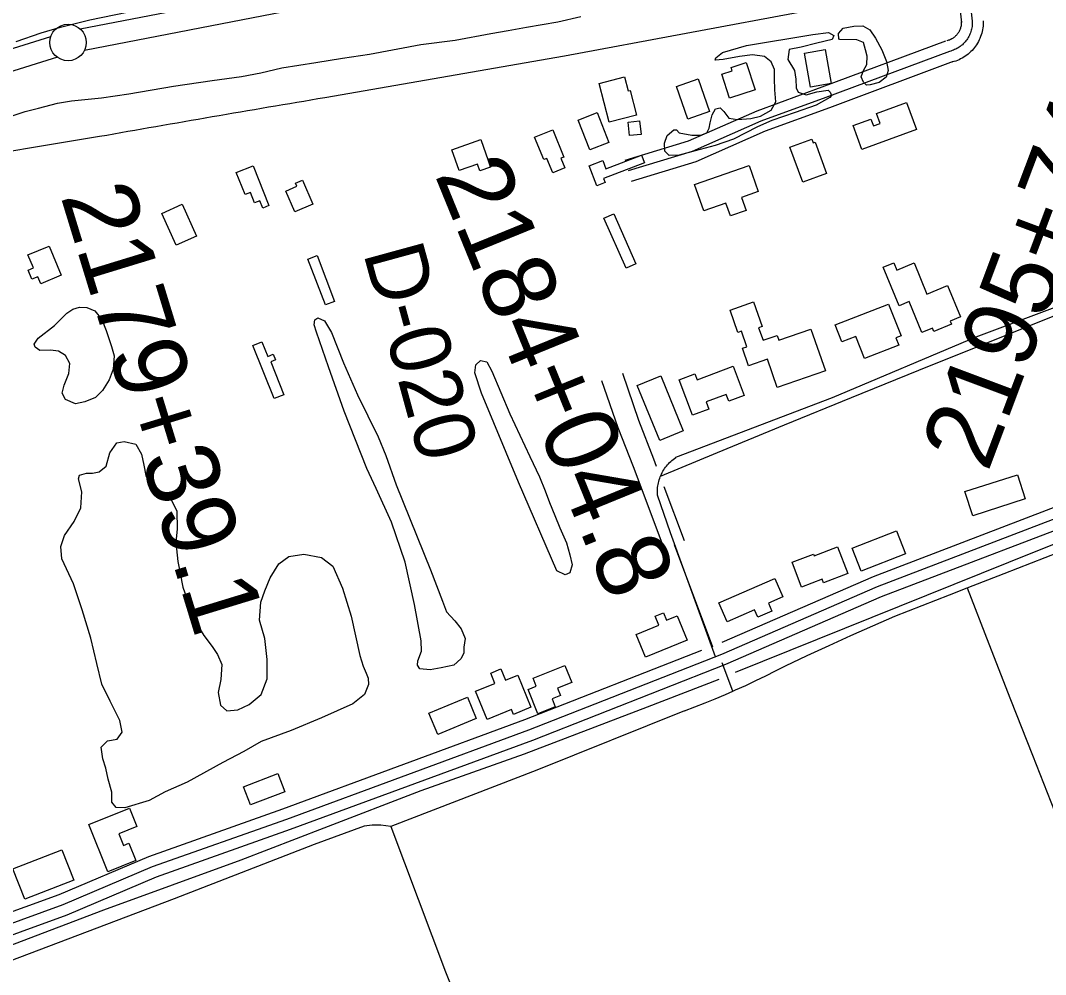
# Model space of a CAD drawing. Extents: x 3508733 to 3546731, y 546897 to 572481.
# Drawn here: x 3541134 to 3542540, y 562331 to 563640 of the extents above; entities that cross this region are included whole.
import ezdxf

# ---------------------------------------------------------------- set-up
doc = ezdxf.new("R2010")
doc.units = 0
for name, color, linetype in [('V-BLDG-OTLN', 7, 'Continuous'), ('V-DTCH-CNTR', 7, 'Continuous'), ('V-FLOD-BASE', 7, 'Continuous'), ('V-LEVE-TOET', 7, 'Continuous'), ('V-RIVR-RANG-IDEN', 7, 'Continuous'), ('V-ROAD-CNTR', 7, 'Continuous'), ('V-SITE-VEGE', 7, 'Continuous'), ('V-SURV-IDEN', 7, 'Continuous'), ('V-SURV-LINE', 7, 'Continuous'), ('V-TOPO-SHOR', 7, 'Continuous')]:
    doc.layers.add(name, color=color, linetype=linetype)

msp = doc.modelspace()

# ---------------------------------------------------------------- linework, layer by layer
at = {"layer": 'V-BLDG-OTLN'}
for points in [[(3542209.1, 563594.7), (3542237.4, 563599.8), (3542245.7, 563553.4), (3542217.4, 563548.3)], [(3542129.1, 563581.9), (3542141.4, 563544.7), (3542106.4, 563533.2), (3542095.7, 563565.9), (3542109.9, 563570.6), (3542108.4, 563575.1)], [(3541941.3, 563500), (3541927.4, 563553.3), (3541962.5, 563562.5), (3541967.5, 563543.1), (3541970, 563543.8), (3541978.9, 563509.8)], [(3542033.6, 563549.2), (3542063.4, 563559.6), (3542079.1, 563514.8), (3542049.2, 563504.4)], [(3542349.2, 563527.1), (3542362.7, 563490.2), (3542287.8, 563462.9), (3542275.8, 563495.6), (3542300.1, 563504.4), (3542303.6, 563495.1), (3542313, 563498.5), (3542308.1, 563512.1)], [(3541924.8, 563513.3), (3541941, 563472.4), (3541914.8, 563462.1), (3541898.8, 563503.1)], [(3541863.9, 563489.8), (3541879.3, 563452.4), (3541875.2, 563450.7), (3541880.6, 563437.6), (3541863.9, 563430.7), (3541855.7, 563450.5), (3541851.6, 563448.8), (3541838.9, 563479.5)], [(3541969.3, 563481.8), (3541967.5, 563500.4), (3541983.1, 563502), (3541985, 563483.3)], [(3541725.6, 563462.4), (3541765.1, 563476.4), (3541778.6, 563438.5), (3541764, 563433.3), (3541760.6, 563442.8), (3541735.7, 563433.9)], [(3542189, 563466.1), (3542219, 563477.1), (3542220.9, 563471.8), (3542223.7, 563472.8), (3542239.5, 563430), (3542206.7, 563418)], [(3541989.6, 563444.3), (3541933.5, 563422.8), (3541935.6, 563417.3), (3541924.3, 563413), (3541913.8, 563440.5), (3541932.4, 563447.7), (3541936.8, 563436.2), (3541985.6, 563454.9)], [(3541453.1, 563440.4), (3541474.5, 563385.7), (3541466.2, 563382.4), (3541462.3, 563392.4), (3541454.8, 563389.5), (3541449.3, 563403.6), (3541442, 563400.8), (3541430, 563431.4)], [(3542071, 563378.5), (3542058.5, 563414.8), (3542133.1, 563440.6), (3542145.5, 563404.9), (3542122.9, 563397.1), (3542129.1, 563379.1), (3542107.5, 563371.6), (3542101.5, 563389.1)], [(3541535.1, 563387.9), (3541510.1, 563377.1), (3541497.7, 563405.8), (3541513, 563412.4), (3541511.2, 563416.5), (3541520.9, 563420.7)], [(3541355.9, 563387.7), (3541375.5, 563344), (3541347.3, 563331.4), (3541327.8, 563375.1)], [(3541947.5, 563374.4), (3541977.8, 563305.8), (3541964.5, 563299.9), (3541934.2, 563368.5)], [(3541173.2, 563330.3), (3541190, 563290.2), (3541162.1, 563278.5), (3541158, 563288.2), (3541149.7, 563284.8), (3541144.5, 563297.3), (3541151.8, 563300.3), (3541144.3, 563318.2)], [(3541540.7, 563317.4), (3541564.8, 563254.3), (3541552.2, 563249.5), (3541528, 563312.5)], [(3542359.5, 563307.1), (3542377, 563264.5), (3542405.3, 563276.2), (3542423.1, 563233), (3542409.1, 563227.2), (3542410.8, 563223), (3542386.7, 563213), (3542384.7, 563217.8), (3542370, 563211.7), (3542352.6, 563254.1), (3542338.8, 563248.5), (3542317.1, 563301.4), (3542331.8, 563307.5), (3542336, 563297.4)], [(3542217.9, 563216.3), (3542237.8, 563159.2), (3542171.8, 563136.2), (3542158.3, 563175), (3542132.5, 563166), (3542124.1, 563190.1), (3542130.2, 563192.2), (3542122.7, 563213.7), (3542117.6, 563211.9), (3542107, 563242.5), (3542139.3, 563253.8), (3542151.1, 563220), (3542146.3, 563218.3), (3542152.3, 563201), (3542171.8, 563207.7), (3542174.1, 563201)], [(3542251.2, 563222.3), (3542324.4, 563250.8), (3542341.5, 563207), (3542334.4, 563204.3), (3542338.4, 563194.2), (3542291.5, 563175.9), (3542279.6, 563206.3), (3542260.4, 563198.8)], [(3541464.9, 563198.9), (3541473, 563178.8), (3541480.5, 563181.8), (3541483.7, 563174), (3541477.2, 563171.4), (3541495.3, 563126.4), (3541482.1, 563121.1), (3541452.8, 563194)], [(3542111.2, 563165.4), (3542126.2, 563125.4), (3542105.2, 563117.5), (3542101.7, 563126.7), (3542074.3, 563116.4), (3542077.9, 563106.7), (3542055.5, 563098.3), (3542037.3, 563146.7), (3542058.9, 563154.8), (3542061.9, 563146.9)], [(3542012, 563152.2), (3542042.9, 563076.7), (3542010.8, 563063.6), (3541979.9, 563139.1)], [(3542429.2, 562993.5), (3542501.1, 563016.7), (3542511.8, 562983.6), (3542439.9, 562960.4)], [(3542274.5, 562916), (3542335.5, 562939.8), (3542347.8, 562908.2), (3542286.8, 562884.5)], [(3542192.3, 562896.7), (3542221.3, 562907.6), (3542222.2, 562905.3), (3542254.6, 562917.6), (3542268.4, 562881), (3542235.3, 562868.5), (3542233.5, 562873.3), (3542205.2, 562862.6)], [(3542091.6, 562840.7), (3542168.3, 562874.5), (3542179.5, 562849), (3542159.8, 562840.3), (3542164.4, 562829.7), (3542145.2, 562821.2), (3542140.7, 562831.4), (3542103, 562814.8)], [(3541978.4, 562797.3), (3542009.6, 562810.1), (3542004.5, 562822.5), (3542015.9, 562827.2), (3542020.1, 562817), (3542034.7, 562822.9), (3542048.2, 562789.8), (3541991.1, 562766.4)], [(3541758.2, 562719.7), (3541784.5, 562730.4), (3541778.8, 562744.5), (3541792.9, 562750.2), (3541799.1, 562735), (3541816, 562741.9), (3541834.1, 562697.6), (3541810.3, 562687.9), (3541807.5, 562694.8), (3541773.9, 562681.1)], [(3541837, 562737.4), (3541880.7, 562754.9), (3541890, 562731.7), (3541870.4, 562723.9), (3541874.4, 562713.9), (3541862.9, 562709.3), (3541867.3, 562698.3), (3541843.6, 562688.9), (3541830.4, 562722), (3541841.4, 562726.5)], [(3541759.1, 562682.4), (3541706.5, 562660.2), (3541694.2, 562689.4), (3541746.8, 562711.6)], [(3541496.6, 562581.8), (3541449.5, 562563.7), (3541439.9, 562588.6), (3541487, 562606.7)], [(3541253.9, 562472), (3541227.7, 562537.1), (3541283.4, 562559.5), (3541293.5, 562534.2), (3541268.7, 562524.2), (3541275.1, 562508.3), (3541282.5, 562511.2), (3541292.1, 562487.4)], [(3541123.6, 562476.2), (3541190.8, 562502.3), (3541207.1, 562460.5), (3541139.9, 562434.3)]]:
    msp.add_lwpolyline(points, close=True, dxfattribs=at)
at = {"layer": 'V-DTCH-CNTR'}
msp.add_line((3542111.1, 562719.9), (3542096.4, 562758.4), dxfattribs=at)
for points in [[(3542111.1, 562719.9), (3542114.7, 562721.4), (3542128.6, 562727.7), (3542142.3, 562734.2), (3542156, 562740.8), (3542169.6, 562747.6), (3542183, 562754.6), (3542212.9, 562768.7), (3542242.8, 562782.5), (3542272.8, 562796.1), (3542302.9, 562809.5), (3542333.1, 562822.7), (3542407.9, 562852.1), (3542432.4, 562861.7), (3542482.8, 562881.3), (3542557.9, 562910.2)], [(3542432.4, 562861.7), (3542462, 562784.9), (3542491.8, 562708.3), (3542521.8, 562631.8), (3542552.1, 562555.3), (3542582.6, 562479), (3542613.4, 562402.7), (3542619.2, 562388.2), (3542624.8, 562373.5), (3542630.2, 562358.8), (3542635.5, 562344)], [(3542044.4, 562692.8), (3542058.6, 562698.1), (3542072.8, 562703.7), (3542086.8, 562709.4), (3542100.8, 562715.3), (3542111.1, 562719.9)], [(3542044.4, 562692.8), (3541842.1, 562611.5), (3541641.9, 562534.3), (3541717, 562334.8), (3541826.4, 562060.5), (3541829.1, 562049.4), (3541833.7, 562032.8), (3541835.1, 562029.3), (3541836.1, 562027), (3541854.5, 561981.5), (3541947.1, 561738.4), (3541972.5, 561670.5)], [(3541641.9, 562534.3), (3541628.1, 562535.9), (3541616.4, 562536), (3541605.3, 562534.7), (3541536.8, 562509.3), (3541344.8, 562434.8), (3541105.9, 562344.3), (3540837.7, 562245.8)]]:
    msp.add_lwpolyline(points, dxfattribs=at)
at = {"layer": 'V-FLOD-BASE'}
msp.add_lwpolyline([(3541127.9, 563610.8), (3541162.2, 563622.7), (3541188.9, 563630.6), (3541229.2, 563640.4), (3541298.3, 563654.6), (3541402.3, 563676), (3541454.9, 563686.3), (3541501.4, 563694.7), (3541580.7, 563708.8), (3541662.1, 563724.3), (3541742.8, 563739.8), (3541826.9, 563754.6), (3541896.6, 563764.1), (3542028.5, 563787.2)], dxfattribs=at)
at = {"layer": 'V-LEVE-TOET'}
msp.add_lwpolyline([(3541117, 563507), (3541140.3, 563515), (3541158.8, 563519.5), (3541184.8, 563526.1), (3541203.9, 563529.3), (3541244.9, 563533.6), (3541282.5, 563539.3), (3541344, 563549.6), (3541396.7, 563557.2), (3541437, 563562.9), (3541463.6, 563568.1), (3541492.4, 563574.6), (3541538.9, 563582.2), (3541575.8, 563588), (3541612.7, 563593.7), (3541683.1, 563606.6), (3541730.3, 563612.9), (3541778.8, 563621.9), (3541802.7, 563625.8), (3541828, 563630.3), (3541871.1, 563638), (3541902.6, 563645.1)], dxfattribs=at)
at = {"layer": 'V-ROAD-CNTR'}
for points in [[(3542586.4, 563721.8), (3542213.7, 563652.8), (3541880, 563590.7), (3541551.5, 563533.6)], [(3542418.2, 563691.8), (3542424.3, 563637)], [(3542433.1, 563693.4), (3542439.2, 563638.7)], [(3542424.2, 563638.4), (3542424.2, 563636.9), (3542424.2, 563635.7), (3542424.1, 563634.6), (3542424, 563633.5), (3542423.8, 563632.3), (3542423.6, 563631.2), (3542423.3, 563630.1), (3542423, 563629), (3542422.6, 563628), (3542422.2, 563626.9), (3542421.7, 563625.8), (3542421.2, 563624.8), (3542420.6, 563623.8), (3542420, 563622.9), (3542419.4, 563621.9), (3542418.7, 563621), (3542418, 563620.1), (3542417.2, 563619.3), (3542416.4, 563618.5), (3542415.6, 563617.7), (3542414.7, 563616.9), (3542413.8, 563616.2), (3542412.9, 563615.6), (3542411.9, 563615), (3542411, 563614.4), (3542409.9, 563613.8), (3542408.9, 563613.4), (3542407.9, 563612.9), (3542406.8, 563612.5), (3542405.7, 563612.2), (3542404.5, 563611.8), (3542404.4, 563611.8)], [(3542439.2, 563638.7), (3542439.2, 563636.9), (3542439.2, 563635.1), (3542439.1, 563633.3), (3542438.9, 563631.5), (3542438.6, 563629.7), (3542438.2, 563627.9), (3542437.8, 563626.2), (3542437.3, 563624.4), (3542436.7, 563622.7), (3542436, 563621.1), (3542435.3, 563619.4), (3542434.5, 563617.8), (3542433.6, 563616.2), (3542432.6, 563614.7), (3542431.6, 563613.2), (3542430.5, 563611.7), (3542429.4, 563610.3), (3542428.2, 563609), (3542426.9, 563607.7), (3542425.6, 563606.5), (3542424.2, 563605.3), (3542422.8, 563604.2), (3542421.3, 563603.2), (3542419.8, 563602.2), (3542418.2, 563601.3), (3542416.6, 563600.4), (3542415, 563599.7), (3542413.3, 563599), (3542411.6, 563598.3), (3542409.9, 563597.8), (3542408.2, 563597.3), (3542407.9, 563597.2)], [(3542454.2, 563639), (3542454.2, 563636.9), (3542454.2, 563634.4), (3542454, 563631.9), (3542453.7, 563629.5), (3542453.3, 563627), (3542452.8, 563624.6), (3542452.3, 563622.2), (3542451.5, 563619.9), (3542450.7, 563617.5), (3542449.8, 563615.2), (3542448.8, 563613), (3542447.7, 563610.8), (3542446.5, 563608.6), (3542445.2, 563606.5), (3542443.8, 563604.5), (3542442.3, 563602.5), (3542440.8, 563600.6), (3542439.1, 563598.7), (3542437.4, 563597), (3542435.6, 563595.3), (3542433.7, 563593.7), (3542431.7, 563592.2), (3542429.7, 563590.7), (3542427.7, 563589.4), (3542425.5, 563588.1), (3542423.3, 563587), (3542421.1, 563585.9), (3542418.8, 563585), (3542416.5, 563584.1), (3542414.2, 563583.4), (3542411.9, 563582.8), (3542411.4, 563582.7)], [(3542402.7, 563611.3), (3542233, 563548.2), (3542143.9, 563515.5), (3542049.8, 563474), (3541962.9, 563447.6)], [(3542407.9, 563597.2), (3542238.2, 563534.1), (3542149.5, 563501.6), (3542055, 563459.9), (3541967.2, 563433.3)], [(3542413.1, 563583.2), (3542243.4, 563520), (3542155.1, 563487.7), (3542060.3, 563445.8), (3541971.6, 563418.9)], [(3542032.9, 563040.5), (3542247.7, 563122.4), (3542444.6, 563205.6), (3542657.8, 563285.6), (3542958.2, 563404.5), (3543179.7, 563483.7), (3543217.8, 563532.3)], [(3541242.6, 563480.4), (3541028.6, 563444.7)], [(3543335.5, 563287.7), (3542916.1, 563116.7), (3542629, 563001.6), (3542303.1, 562876.7), (3542095.9, 562786.7)], [(3543341.2, 563273.8), (3542921.7, 563102.8), (3542634.5, 562987.6), (3542308.8, 562862.9), (3542095.2, 562770.1), (3541830.7, 562666.2), (3541498.6, 562543.9), (3541314.8, 562478.7), (3541192, 562426.5), (3540995, 562355), (3540831.4, 562289.4), (3540454.7, 562150.7)], [(3543346.8, 563259.9), (3542927.3, 563088.9), (3542640, 562973.6), (3542314.5, 562849), (3542100.9, 562756.2), (3541836, 562652.2), (3541503.7, 562529.8), (3541320.3, 562464.7), (3541197.5, 562412.5), (3541000.3, 562340.9), (3540843, 562277.9)], [(3542549.9, 563233.6), (3542457.6, 563196.6), (3542365.4, 563159.5), (3542273.2, 563122.1), (3542181.2, 563084.5), (3542089.2, 563046.7), (3542011.4, 563014.4)], [(3541959.4, 563155.8), (3541981.3, 563091.7), (3542002.1, 563038.6), (3542005.9, 563028.4)], [(3541931, 563146.1), (3541953.2, 563081.4), (3541974, 563027.8), (3542016.2, 562915.7)], [(3542007.6, 562988.4), (3542007.4, 562990.5), (3542007.4, 562992.7), (3542007.5, 562994.8), (3542007.6, 562997), (3542007.8, 562999.1), (3542008.1, 563001.2), (3542008.4, 563003.3), (3542008.9, 563005.5), (3542009.4, 563007.5), (3542010, 563009.6), (3542010.7, 563011.7), (3542011.4, 563013.7), (3542012.2, 563015.7), (3542013.1, 563017.6), (3542014.1, 563019.5), (3542015.1, 563021.4), (3542016.2, 563023.3), (3542017.4, 563025.1), (3542018.6, 563026.8), (3542020, 563028.5), (3542021.3, 563030.2), (3542022.8, 563031.8), (3542024.2, 563033.3), (3542025.8, 563034.8), (3542027.4, 563036.3), (3542029, 563037.7), (3542030.7, 563039), (3542032.5, 563040.2), (3542032.9, 563040.5)], [(3542016.4, 563000.4), (3542044.3, 562926.3)], [(3542087.1, 562766.9), (3542025.2, 562936.9), (3542007.6, 562988.4)], [(3542030.3, 562921), (3542083.2, 562780.7)], [(3542068, 562775.5), (3541825.4, 562680.3), (3541493.5, 562558), (3541309.4, 562492.7), (3541186.5, 562440.4), (3540989.6, 562369), (3540826, 562303.4), (3540449.5, 562164.7)]]:
    msp.add_lwpolyline(points, dxfattribs=at)
msp.add_arc((3546917.5, 531481.9), 32497.8, 99.50402, 100.05681, dxfattribs=at)
at = {"layer": 'V-SITE-VEGE'}
for points in [[(3542290.1, 563555.3), (3542286.7, 563562.2), (3542290.2, 563571), (3542294.7, 563579.3), (3542295.3, 563590.6), (3542292.9, 563599.5), (3542290, 563609.3), (3542280.8, 563613.3), (3542257.7, 563613.6), (3542256.2, 563614.1), (3542255.8, 563621.9), (3542262.2, 563629.2), (3542277, 563632), (3542289.3, 563632.4), (3542298.6, 563626.9), (3542306.3, 563615.6), (3542315, 563599.3), (3542321.7, 563583.5), (3542324.1, 563571.2), (3542321, 563561.9), (3542311.7, 563554.6), (3542299.4, 563551.3), (3542294.4, 563550.9)], [(3542037.1, 563485.4), (3542054.7, 563482.3), (3542067, 563482.2), (3542075.4, 563485.6), (3542078.4, 563491.9), (3542079.9, 563499.3), (3542082.5, 563510.5), (3542087, 563518.4), (3542093.4, 563519.8), (3542098.7, 563514.8), (3542105.5, 563505.9), (3542117.3, 563503.8), (3542135.4, 563505.2), (3542148.7, 563508.5), (3542163.5, 563516.7), (3542170, 563527.9), (3542168.7, 563544.6), (3542167.8, 563559.9), (3542168, 563572.6), (3542163.6, 563583), (3542154.4, 563590.4), (3542137.7, 563592.5), (3542120, 563590.2), (3542097.4, 563586), (3542086.6, 563585.1), (3542087.6, 563588.6), (3542096.5, 563595.8), (3542129.5, 563605.4), (3542220.4, 563620.3), (3542242.1, 563623), (3542249.4, 563619), (3542246.9, 563613.6), (3542226.2, 563608.4), (3542204.6, 563603.2), (3542188.3, 563599.9), (3542186.2, 563586.2), (3542195.4, 563570.9), (3542197.3, 563559.1), (3542197.7, 563547.3), (3542200.6, 563541.4), (3542211.3, 563537.9), (3542226.1, 563541.7), (3542241.4, 563544), (3542244.3, 563541.5), (3542246.2, 563536.6), (3542243.7, 563534.1), (3542225, 563523.5), (3542196.4, 563513.4), (3542164.4, 563502.4), (3542144.7, 563493.8), (3542111.6, 563476.9), (3542086.5, 563468.3), (3542059.4, 563460.7), (3542037.3, 563455), (3542023.5, 563454.6), (3542017.7, 563460.5), (3542017.3, 563471.3), (3542020.8, 563482.1), (3542029.8, 563489.9), (3542033.7, 563489.9)], [(3541158.5, 563203.9), (3541180.5, 563221.4), (3541197.8, 563238.3), (3541206, 563243.7), (3541214.9, 563246.3), (3541225.2, 563246.2), (3541236, 563241.3), (3541245.5, 563229.6), (3541251.4, 563214.5), (3541258.7, 563192.6), (3541262.7, 563179.6), (3541261.1, 563161.2), (3541255.5, 563146.9), (3541246.4, 563132), (3541236.8, 563122.6), (3541222.4, 563116.6), (3541209.4, 563114), (3541195.8, 563119.6), (3541191.1, 563128.5), (3541194, 563139.4), (3541200.3, 563155.7), (3541201.8, 563169.4), (3541195.8, 563180.3), (3541186.3, 563185.9), (3541175.4, 563187.4), (3541160.4, 563186.9), (3541154.3, 563191.7), (3541153, 563195.8)], [(3541742.1, 562780), (3541742, 562771.8), (3541737.8, 562764.3), (3541728.2, 562755.5), (3541711.1, 562751.6), (3541696, 562749.1), (3541681.7, 562750.6), (3541678.4, 562755.4), (3541679.1, 562761.5), (3541684, 562774.4), (3541683.5, 562788.8), (3541674.5, 562838.7), (3541661.5, 562896.8), (3541643, 562951.6), (3541621.6, 562997.6), (3541609, 563025), (3541577.8, 563103.8), (3541556.6, 563164.8), (3541540.1, 563212.1), (3541536.8, 563222.3), (3541537.5, 563229.1), (3541541.6, 563231.8), (3541551.1, 563227.6), (3541560.5, 563211.8), (3541577.1, 563170), (3541596.4, 563126.1), (3541624.5, 563068.5), (3541635.1, 563043.2), (3541649, 563002.7), (3541696.2, 562886.2), (3541712.8, 562843), (3541718.1, 562828.7), (3541729.5, 562816.3), (3541738.3, 562805.2), (3541743.6, 562792.2)], [(3541773.7, 563171.3), (3541780.4, 563158.9), (3541805, 563100), (3541832.3, 563041.7), (3541845.6, 563013.6), (3541853.6, 562994.4), (3541859.6, 562978.6), (3541866.9, 562960.8), (3541873.5, 562943.6), (3541882.9, 562923.1), (3541887.5, 562906.6), (3541890.7, 562893), (3541887.2, 562882.1), (3541881, 562879.4), (3541869.5, 562885), (3541816.9, 563006.4), (3541766.4, 563128.4), (3541757.1, 563156.5), (3541758.6, 563167.4), (3541764.8, 563173.4)], [(3541599.4, 562768.5), (3541604, 562754.2), (3541608, 562744.6), (3541610.6, 562737.7), (3541611.2, 562728.8), (3541605.6, 562715.3), (3541589.8, 562702.5), (3541546.6, 562683.1), (3541505.4, 562665.9), (3541464.3, 562650.6), (3541440.3, 562637.2), (3541411.5, 562621.8), (3541362.7, 562595.1), (3541332.5, 562581.8), (3541310.6, 562569.7), (3541277, 562559.9), (3541265.4, 562560), (3541259.4, 562567.6), (3541259.5, 562581.2), (3541254.3, 562599), (3541251, 562614), (3541247.1, 562627.1), (3541244.5, 562642.8), (3541253.5, 562651.5), (3541266.5, 562654.1), (3541273.4, 562663.6), (3541270.1, 562679.3), (3541256.8, 562706.1), (3541245.4, 562729.4), (3541238.9, 562757.5), (3541230.4, 562792.4), (3541218.6, 562831.4), (3541206.7, 562867), (3541190.7, 562901.3), (3541189.5, 562918.4), (3541194.5, 562933.3), (3541207.6, 562952.3), (3541216.7, 562971.3), (3541218.3, 562993.1), (3541213.7, 563010.9), (3541214.9, 563016.1), (3541224.6, 563019), (3541232.9, 563018.9), (3541241.8, 563020.8), (3541251.4, 563028.2), (3541256.4, 563046.6), (3541266.1, 563060.2), (3541276.4, 563062.1), (3541292, 563058.5), (3541300.1, 563044.8), (3541303.3, 563029.7), (3541305.9, 563015.4), (3541312.6, 563001), (3541322.7, 562992.7), (3541340.4, 562983.6), (3541348.4, 562966.5), (3541348.8, 562942.6), (3541347.2, 562923.5), (3541349.6, 562897.5), (3541356.8, 562862.6), (3541373.3, 562816.1), (3541385.4, 562796.1), (3541396.8, 562781), (3541404.2, 562770), (3541410.2, 562756.3), (3541408.6, 562735.8), (3541405, 562718.1), (3541408.2, 562700.4), (3541417, 562692.8), (3541432, 562694), (3541447.8, 562701.3), (3541464.3, 562715.4), (3541472.1, 562736.5), (3541472.4, 562763.1), (3541469.3, 562791.8), (3541462, 562817.1), (3541463.7, 562841.7), (3541469.3, 562857.3), (3541476.3, 562875), (3541488.1, 562894.6), (3541501.9, 562904.7), (3541522.4, 562907.9), (3541546.9, 562902.9), (3541562.5, 562891.1), (3541575.8, 562860.9), (3541587.7, 562822.6)]]:
    msp.add_lwpolyline(points, close=True, dxfattribs=at)
at = {"layer": 'V-SURV-LINE'}
for points in [[(3541215.9, 563628.1), (3541633.9, 563709.3)], [(3541639.6, 563679.9), (3541221.7, 563598.6)], [(3539983.2, 563245.1), (3541175.6, 563617.9)], [(3541184.6, 563589.2), (3539992.2, 563216.4)]]:
    msp.add_lwpolyline(points, dxfattribs=at)
msp.add_circle((3541199.2, 563609.5), 25, dxfattribs=at)
at = {"layer": 'V-TOPO-SHOR'}
for points in [[(3543379.2, 563259), (3543291.2, 563221.6), (3543184.6, 563176.3), (3542870.9, 563048.1), (3542526.2, 562911.5), (3542114.1, 562745.2)], [(3540841.7, 562266.4), (3540958.1, 562308.6), (3541125.7, 562373), (3541248.3, 562419.9), (3541436.7, 562488.2), (3541550.3, 562532.5), (3541683.4, 562583.5), (3541825.3, 562633.7), (3541993.7, 562698.1), (3542092.1, 562736.3)]]:
    msp.add_lwpolyline(points, dxfattribs=at)

# ---------------------------------------------------------------- texts
at = {"layer": 'V-RIVR-RANG-IDEN'}
msp.add_text('D-020', height=83, rotation=285.2873, dxfattribs=at).set_placement((3541603.7, 563321.2))
at = {"layer": 'V-SURV-IDEN'}
for s, rotation, p in [('2195+74.0', 69.4307, (3542460.5, 563018.8)), ('2184+04.8', 292.1954, (3541701.6, 563428.2)), ('2179+39.1', 287.0193, (3541188.7, 563398.9))]:
    msp.add_text(s, height=100, rotation=rotation, dxfattribs=at).set_placement(p)

doc.saveas('drawing.dxf')
